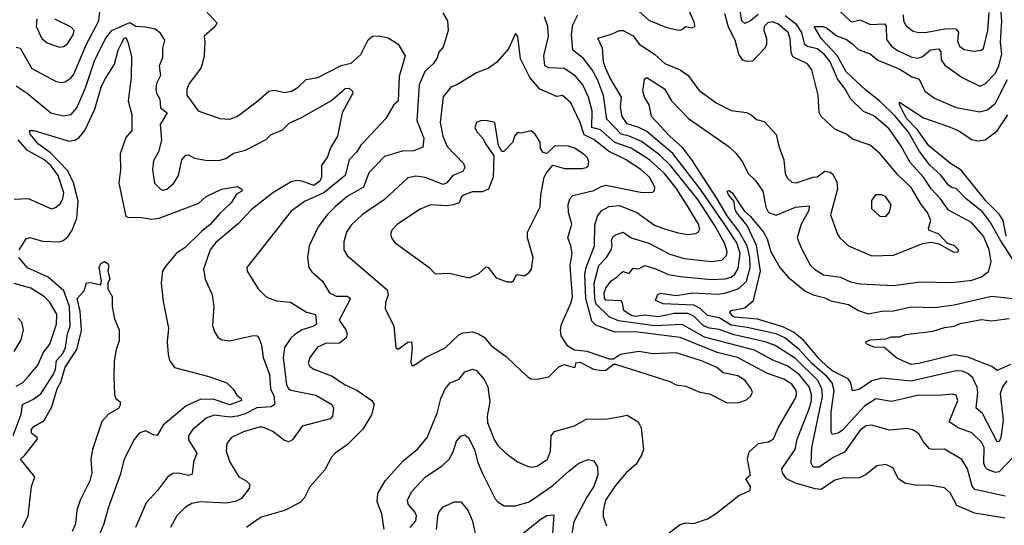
# Model space of a CAD drawing. Extents: x 1552294 to 1694791, y 811929 to 917222.
# Tile 298 of 643: x 1599113 to 1604141, y 893537 to 896120. Entities that reach past the tile are written whole.
import ezdxf

# ---------------------------------------------------------------- set-up
doc = ezdxf.new("R2010")
doc.units = 0

msp = doc.modelspace()

# ---------------------------------------------------------------- linework, layer by layer
at = {"layer": '0CON10XD'}
for points in [[(1603275, 896188), (1603355, 896112.3), (1603365, 896109.6), (1603405, 896120.3), (1603455.2, 896095.2), (1603529.2, 896099.2), (1603537.7, 896087.7), (1603538.8, 896018.8), (1603563.8, 895985), (1603595, 895963.1), (1603665, 895931.1), (1603695, 895924.3), (1603721.1, 895931.1), (1603763.1, 895966.9), (1603805, 895971.3), (1603816.5, 895956.5), (1603818.2, 895915), (1603837.3, 895887.3), (1603925, 895825.4), (1604015, 895781.5), (1604045.2, 895794.8), (1604095, 895847.7), (1604113, 895885), (1604128, 895945), (1604121.4, 896005), (1604127.6, 896115), (1604118, 896235)], [(1599095, 895980), (1599115, 895975.6), (1599175, 895870.9), (1599295, 895805.5), (1599325, 895799.1), (1599345, 895802.7), (1599375, 895823.8), (1599388.2, 895841.8), (1599454.2, 895995.8), (1599517.3, 896115), (1599528.3, 896221.7)], [(1600062.7, 896165), (1600120, 896105), (1600110, 896085), (1600055, 896036), (1600057.2, 896007.2)], [(1601274, 896155), (1601296.7, 896115), (1601300.8, 896065), (1601275, 895980), (1601253.1, 895955), (1601244.4, 895925), (1601224.3, 895895.7), (1601182.1, 895855), (1601152.3, 895787.7), (1601140.5, 895605), (1601176.4, 895515), (1601171.7, 895468.3), (1601125, 895450.5), (1601065, 895448.9), (1600975, 895420.9), (1600895, 895337.8), (1600868.8, 895265), (1600785, 895216.9), (1600723.6, 895165), (1600684.4, 895125.6), (1600637.2, 895062.8)], [(1602379.6, 893460.4), (1602485, 893540.6), (1602515, 893550), (1602555, 893546), (1602625, 893570.6), (1602671.4, 893598.6), (1602785, 893689.1), (1602843.3, 893715), (1602843.8, 893735), (1602820, 893775), (1602844, 893795), (1602839.6, 893819.6), (1602829.5, 893875), (1602838, 893912), (1602885, 893954.4), (1602936.3, 893963.7), (1602961.7, 893978.3), (1602985.4, 894035), (1603074, 894186), (1603080.2, 894205), (1603078.4, 894225), (1603055, 894257.4), (1603015, 894283.9), (1602932.2, 894312.2), (1602778, 894395), (1602675, 894419.2), (1602485, 894496.3), (1602255, 894525.1), (1602153.5, 894523.5), (1602055, 894560), (1602035, 894580.6), (1602003.2, 894695), (1601999.4, 894820.6), (1602006, 894855), (1602047.7, 894965), (1602049, 895071), (1602064, 895116), (1602085.2, 895144.8), (1602123.3, 895166.7), (1602175, 895171.2), (1602263.6, 895135), (1602355, 895071.3), (1602405, 895051.3), (1602475, 895030.7), (1602525, 895023.2), (1602565, 895028.2), (1602576.9, 895035), (1602585, 895050), (1602579.2, 895075), (1602525, 895166.7), (1602465, 895258.9), (1602405, 895333.9), (1602328.6, 895405), (1602235, 895463.3), (1602152.6, 895492.6), (1602078.5, 895558.5), (1602035, 895570.2), (1602035.2, 895655), (1602016.9, 895725), (1601988.4, 895788.4), (1601951.4, 895831.4), (1601895, 895871.4), (1601815, 895874.8), (1601794.2, 895885), (1601789.7, 895935), (1601813.3, 896035), (1601809.6, 896085), (1601792.3, 896135)], [(1604145, 893572.9), (1603989.3, 893599.3), (1603897.7, 893637.7), (1603863.4, 893703.4), (1603835, 893728.5), (1603765, 893740.5), (1603685, 893741.5), (1603632.6, 893752.6), (1603600, 893775), (1603570.9, 893830.9), (1603535, 893848.1), (1603489.7, 893840.3), (1603435, 893795.7), (1603400.7, 893779.3), (1603315, 893778.5), (1603275, 893767.1), (1603205, 893720.7), (1603175, 893722.9), (1603075, 893751.7), (1603029.2, 893775), (1603008.5, 893805), (1603005.4, 893825), (1603071.9, 893925), (1603082.7, 893977.3), (1603145, 894131.8), (1603156.4, 894175), (1603156.4, 894205), (1603143.9, 894245), (1603095, 894305.8), (1603035, 894349.8), (1602955, 894381.6), (1602865, 894431.1), (1602609, 894499), (1602495, 894562.4), (1602355, 894556.2), (1602171.3, 894581.3), (1602122.3, 894602.3), (1602056.3, 894666.3), (1602048.9, 894695), (1602046.6, 894775), (1602070.5, 894865), (1602109.7, 894905), (1602132.9, 894945), (1602138.8, 894965), (1602135.2, 894995), (1602145, 895014.6), (1602155, 895021.2), (1602195, 895034.6), (1602235, 895005.3), (1602325, 894978.1), (1602431.8, 894921.8), (1602505, 894900.8), (1602645, 894884.2), (1602698.8, 894891.2), (1602722, 894915), (1602724.7, 894935), (1602713.1, 894975), (1602663.9, 895065), (1602575, 895200.9), (1602436.1, 895375), (1602380.5, 895430.5), (1602288.2, 895498.2), (1602225.5, 895525.5), (1602183.3, 895535), (1602111.5, 895611.5), (1602093.9, 895733.9), (1602062.5, 895815), (1602036, 895865), (1601992.6, 895922.6), (1601936.8, 895965), (1601930.3, 896045), (1601937.3, 896095), (1601963.3, 896145)], [(1604144.6, 893685.4), (1603990.1, 893720.1), (1603976.2, 893736.2), (1603952.4, 893825), (1603923.1, 893873.1), (1603835, 893925.5), (1603775, 893923.6), (1603758.5, 893928.5), (1603726.5, 893965), (1603703.5, 894003.5), (1603674, 894025), (1603645, 894032.3), (1603553.1, 894023.1), (1603465, 894048.2), (1603435, 894045.9), (1603405, 894023.9), (1603325, 893910.6), (1603266.3, 893883.7), (1603195, 893833.4), (1603165, 893834.6), (1603154.2, 893854.2), (1603158.4, 893935), (1603213, 894195), (1603209.5, 894235), (1603189.4, 894275), (1603075, 894388.7), (1602971.1, 894455), (1602920, 894475), (1602760.4, 894510.4), (1602685, 894536.7), (1602634.7, 894544.7), (1602605, 894557), (1602555, 894604.8), (1602525, 894618.5), (1602455, 894618.7), (1602375, 894602.1), (1602305, 894610.9), (1602255.3, 894604.7), (1602235, 894608.5), (1602197.1, 894635), (1602191.6, 894671.6), (1602183.5, 894683.5), (1602105, 894687), (1602098.2, 894698.2), (1602097.4, 894725), (1602105, 894748.8), (1602133.5, 894786.5), (1602164.1, 894805.9), (1602185, 894829.4), (1602195, 894833.1), (1602225, 894823.1), (1602245, 894850), (1602275, 894848.2), (1602305, 894863.8), (1602365, 894846.4), (1602425, 894818.6), (1602487.7, 894807.7), (1602645, 894793.6), (1602714.4, 894795.6), (1602745, 894804.3), (1602765, 894820.6), (1602780.8, 894849.2), (1602791.8, 894925), (1602775, 894980.2), (1602725, 895054.4), (1602591, 895251), (1602447.5, 895437.5), (1602315, 895549.3), (1602275, 895569.8), (1602215, 895589), (1602189.8, 895625), (1602180.8, 895675), (1602186.3, 895725), (1602125.6, 895825), (1602103.7, 895875), (1602094.7, 895905), (1602088.2, 895975), (1602065, 896025.8), (1602135, 896046.9), (1602175, 896065.8), (1602195, 896064.4), (1602245, 896037.3), (1602276.2, 895996.2), (1602353.5, 895945), (1602407, 895897), (1602485, 895863.9), (1602526, 895835), (1602580.9, 895760.9), (1602668.8, 895695), (1602745, 895657.1), (1602825, 895646.7), (1602848, 895635), (1602875, 895610), (1602915, 895600), (1602975, 895533.3), (1602989.2, 895475), (1603015.5, 895405), (1603021.1, 895335), (1603032.4, 895312.4), (1603055, 895290.8), (1603077.3, 895287.3), (1603165, 895316.5), (1603185, 895316.9), (1603225, 895347.1), (1603251.9, 895341.9), (1603263.2, 895333.2), (1603285, 895291.2), (1603289.2, 895255), (1603253.7, 895123.7), (1603288.9, 895025), (1603301.4, 895005), (1603344.6, 894964.6), (1603465, 894914.6), (1603575, 894917.8), (1603725, 894976.9), (1603765, 894984.4), (1603805.9, 894975.9), (1603883, 894933), (1603905.7, 894934.3), (1603906.7, 894945), (1603886.7, 894965), (1603849.2, 894979.2), (1603805.8, 895025), (1603755.7, 895045), (1603753.2, 895055), (1603765.3, 895095), (1603748.8, 895135), (1603716.4, 895176.4), (1603665, 895262.3), (1603597.3, 895327.3), (1603505, 895436.5), (1603455, 895479.5), (1603365, 895510), (1603334.7, 895534.7), (1603275, 895561.1), (1603206, 895625), (1603195.6, 895645.6), (1603189.6, 895735), (1603157.8, 895865), (1603135.3, 895895.3), (1603061, 895931), (1603052, 895952), (1603047.8, 896022.2), (1603037.5, 896055), (1602985, 896099.3), (1602955, 896110), (1602932.7, 896105), (1602914.8, 896085), (1602913.2, 896065), (1602926.5, 896023.5), (1602925.6, 895995), (1602917.1, 895975), (1602855, 895908.9), (1602825, 895907.2), (1602805, 895914), (1602785.5, 895945), (1602765.9, 896015), (1602732.7, 896082.7), (1602712.8, 896152.8)], [(1602275, 896164.5), (1602325, 896117.8), (1602412.6, 896082.6), (1602475, 896067.5), (1602490.8, 896069.2), (1602515, 896086), (1602545, 896078), (1602560, 896085), (1602558, 896105), (1602531.5, 896165)], [(1604185.4, 893885), (1604115, 893810.8), (1604095, 893806.2), (1604055, 893822.7), (1604043.6, 893833.6), (1604036.5, 893855), (1604037.2, 893935), (1604025, 893962.3), (1603975, 894009.3), (1603905, 894034.6), (1603859.6, 894065), (1603903.6, 894175), (1603895, 894202.5), (1603877.7, 894207.7), (1603805, 894200.3), (1603705, 894201.4), (1603565, 894169.1), (1603485, 894183.4), (1603426.2, 894145), (1603315, 894023.1), (1603292.4, 894007.6), (1603261.2, 894001.2), (1603255.9, 894015.9), (1603256, 894115), (1603271.9, 894225), (1603261.2, 894265), (1603235.8, 894295), (1603156, 894365), (1603095, 894434.2), (1603020, 894495), (1602975.3, 894515.3), (1602828, 894548), (1602745, 894560), (1602685, 894597.9), (1602625, 894608.4), (1602588, 894645), (1602555, 894661.3), (1602398.9, 894668.9), (1602360, 894685), (1602368.9, 894715), (1602385, 894723.6), (1602465, 894711), (1602550, 894725), (1602675, 894717.7), (1602713.1, 894723.1), (1602785, 894747.5), (1602824, 894785), (1602843.1, 894855), (1602840.8, 894905), (1602827.5, 894965), (1602785, 895040.7), (1602725, 895117.6), (1602674.4, 895204.4), (1602545.5, 895405), (1602499.8, 895465), (1602432.2, 895525), (1602339.4, 895625), (1602327.5, 895685), (1602303.8, 895725), (1602294.3, 895755), (1602303.9, 895816.1), (1602315, 895825.4), (1602405, 895767.5), (1602441.6, 895705), (1602527.5, 895615), (1602735, 895470.8), (1602769.1, 895439.1), (1602803.6, 895395), (1602832.7, 895335), (1602869.4, 895299.4), (1602907.3, 895245), (1602922.5, 895162.5), (1602937.3, 895135), (1602975, 895122.1), (1603075, 895162), (1603145, 895168.8), (1603143.2, 895145), (1603103.6, 895075), (1603083.6, 895005), (1603102.5, 894955), (1603150.9, 894865), (1603170.6, 894845), (1603216.7, 894816.8), (1603305, 894804.6), (1603355, 894780.7), (1603405, 894770.4), (1603575, 894762.7), (1603711.1, 894781.1), (1603875, 894777.2), (1603975, 894789.7), (1604024.2, 894805.8), (1604061.5, 894835), (1604073.4, 894885), (1604063.3, 894945), (1604035, 895013.8), (1603973.8, 895085), (1603855, 895146.8), (1603815.2, 895205), (1603766.5, 895256.6), (1603727.6, 895315), (1603660.4, 895390.4), (1603614.2, 895475), (1603553.3, 895563.3), (1603475, 895628.4), (1603421.3, 895651.3), (1603356.2, 895715), (1603328.7, 895765), (1603288.4, 895818.4), (1603250.6, 895905), (1603221, 895945), (1603185, 895970.9), (1603135, 895983.2), (1603121.8, 895991.8), (1603107.5, 896055), (1603080.8, 896095), (1603020.8, 896140.8)], [(1602882.9, 896147.1), (1602845, 896114.6), (1602815, 896101.4), (1602800.5, 896115), (1602789.4, 896175)], [(1603624.4, 896145), (1603625.8, 896115), (1603639, 896089), (1603675, 896062.1), (1603705, 896055.4), (1603745, 896056.4), (1603845, 896075.6), (1603893.8, 896073.8), (1603906.3, 896056.3), (1603901.5, 896011.5), (1603912.4, 895985), (1603935, 895967.7), (1603985, 895958.8), (1604022.5, 895965), (1604035, 895974), (1604057, 896065), (1604062.8, 896157.2)], [(1599095, 895783.1), (1599151.5, 895745), (1599271.1, 895645), (1599335, 895629.7), (1599375, 895636.1), (1599405, 895670.5), (1599448, 895772), (1599495, 895910), (1599550.9, 896025), (1599582.3, 896065), (1599675, 896106.8), (1599705, 896087), (1599755, 896084.6), (1599805, 896073.8), (1599827.3, 896057.3), (1599851.2, 896015), (1599841.8, 895975), (1599842.2, 895945), (1599841.1, 895925), (1599824.6, 895884.6), (1599831.1, 895835), (1599810.9, 895795), (1599807.5, 895765), (1599810.5, 895745), (1599827.6, 895715), (1599830.9, 895670.9), (1599865.8, 895645), (1599829.5, 895585), (1599836.7, 895505), (1599821.9, 895445), (1599795, 895400), (1599790, 895355), (1599801.4, 895285), (1599832.8, 895252.8), (1599845, 895249.5), (1599863.8, 895255), (1599900.5, 895285), (1599923.6, 895325), (1599940.6, 895405), (1599961.1, 895428.9), (1599975, 895430.6), (1600005, 895412.7), (1600070.8, 895400.8), (1600135, 895403.2), (1600165, 895410.8), (1600205, 895438), (1600265, 895453.3), (1600371, 895509), (1600396.1, 895533.9), (1600453.3, 895556.7), (1600488.3, 895591.7), (1600555, 895622.7), (1600705, 895707.8), (1600775, 895769.1), (1600795, 895770), (1600812.6, 895755), (1600814.1, 895745), (1600760, 895645), (1600735.6, 895525), (1600700, 895465), (1600685, 895420), (1600654.6, 895375), (1600654.3, 895315), (1600645.6, 895295), (1600615, 895273.1), (1600554.8, 895295.2), (1600525, 895298.1), (1600498.5, 895291.5), (1600405, 895236.6), (1600295, 895148.9), (1600230.6, 895079.4), (1600115, 894981.2), (1600085.4, 894945), (1600050.5, 894845), (1600060.4, 894795), (1600095.5, 894715), (1600104.5, 894655), (1600097.1, 894557.1), (1600107.5, 894525), (1600126.8, 894496.8), (1600145, 894484.4), (1600185, 894479.5), (1600305, 894506.9), (1600324.5, 894504.5), (1600334.3, 894495), (1600348.1, 894458.1), (1600355.3, 894395), (1600387.7, 894307.7), (1600393.5, 894235), (1600412.1, 894195), (1600413.6, 894155), (1600396.9, 894143.1), (1600323.2, 894136.8), (1600263.8, 894106.2), (1600225, 894093.9), (1600185, 894090.2), (1600105, 894099.7), (1600065, 894084.5), (1599995.6, 894025), (1599974.4, 893995), (1599974, 893974), (1600016.4, 893905), (1600000.3, 893859.7), (1599992.5, 893797.5), (1599975, 893791.5), (1599925, 893803.1), (1599895, 893802.2), (1599867.1, 893782.9), (1599815.5, 893715), (1599757.7, 893652.3), (1599703.2, 893525)], [(1599200, 896125), (1599197.5, 896085), (1599225, 896024.3), (1599252.6, 896002.6), (1599315, 895979.5), (1599336.9, 895983.1), (1599354.6, 895995.4), (1599385, 896043.5), (1599391.2, 896065), (1599375, 896082.1), (1599292.4, 896122.4)], [(1604280.8, 894745), (1604119.1, 894995), (1604070.2, 895085), (1604029.1, 895139.1), (1603945.7, 895205.7), (1603895, 895258.2), (1603875, 895261.5), (1603855, 895274.7), (1603815, 895327.4), (1603761.3, 895375), (1603707.7, 895447.7), (1603651.5, 895545), (1603585.4, 895625), (1603505, 895703.7), (1603431.5, 895761.5), (1603333.6, 895853.6), (1603287.3, 895937.3), (1603205.4, 896025), (1603170, 896085), (1603215, 896085.4), (1603235, 896077.3), (1603285, 896038.2), (1603335, 896019.8), (1603365, 895997.9), (1603395, 895968.7), (1603455, 895946.7), (1603494.2, 895914.2), (1603607.1, 895867.1), (1603668.6, 895828.6), (1603705.9, 895815.9), (1603734.6, 895755), (1603785, 895719.2), (1603895, 895671.2), (1604015, 895649.2), (1604055, 895660.3), (1604096.3, 895693.7), (1604157.7, 895815)], [(1599110.2, 894945), (1599145, 895001.5), (1599165, 895007.7), (1599228.7, 894988.7), (1599315.3, 894984.7), (1599335, 894991.5), (1599358.8, 895011.2), (1599380, 895045), (1599404.5, 895105.5), (1599411.5, 895195), (1599387.3, 895287.3), (1599357.7, 895347.7), (1599270, 895439.9), (1599208.8, 895485), (1599166, 895535), (1599162.5, 895555), (1599185, 895554), (1599365, 895500), (1599394.7, 895505.3), (1599415, 895517.1), (1599445.3, 895555), (1599496.5, 895663.5), (1599529.4, 895775), (1599545, 895810.6), (1599596.7, 895893.3), (1599614.8, 895965), (1599635, 896005.7), (1599645, 896024.3), (1599655, 896029.2), (1599664.3, 896005.7), (1599682.7, 895932.7), (1599682.1, 895825), (1599665.8, 895705), (1599684.4, 895635), (1599684.5, 895555), (1599655, 895518.1), (1599625.9, 895435), (1599626.5, 895353.5), (1599619.2, 895285), (1599655, 895116.2), (1599665, 895110.6), (1599735, 895109.6), (1599785, 895101.8), (1599825, 895105.8), (1600026.7, 895183.3), (1600065, 895217.1), (1600143.3, 895255), (1600225, 895268.8), (1600247.5, 895255), (1600246.2, 895245), (1600220.5, 895229.5), (1600192.1, 895185), (1600135, 895130.6), (1600085.9, 895074.1), (1600041, 895039), (1599955.5, 894955), (1599912.6, 894927.4), (1599855, 894858.1), (1599842.5, 894835), (1599834.4, 894775), (1599845, 894680), (1599872.7, 894545), (1599866.2, 894475), (1599870.5, 894410.5), (1599878.3, 894378.3), (1599903.4, 894343.4), (1600077.8, 894297.8), (1600170, 894265), (1600203, 894233), (1600221.2, 894201.2), (1600244.3, 894185), (1600244.5, 894175), (1600185, 894152.8), (1600100.8, 894180.8), (1600035, 894179.4), (1599962.1, 894147.9), (1599900.4, 894095), (1599845, 894049.1), (1599815, 893995.8), (1599795, 893998.9), (1599755, 894019.4), (1599723.1, 894006.9), (1599697.8, 893975), (1599645.4, 893874.6), (1599625.4, 893795), (1599564.6, 893625), (1599542.9, 893545), (1599516.9, 893483.1)], [(1600057.2, 896007.2), (1600054.3, 895935), (1600045, 895892.5), (1600037.2, 895872.8), (1599977.8, 895795), (1599966.5, 895765), (1599966.7, 895735), (1600024, 895655), (1600135, 895615.6), (1600185, 895611.9), (1600225, 895628.1), (1600328.8, 895705), (1600384.5, 895755.5), (1600415, 895760.6), (1600465, 895748.1), (1600500, 895755), (1600535, 895775.6), (1600575.4, 895814.6), (1600635, 895825.4), (1600755, 895886.4), (1600805, 895897.9), (1600855, 895942.7), (1600892.5, 896017.5), (1600915, 896036.5), (1600945, 896038.1), (1600995, 896027.8), (1601045.3, 895995.3), (1601080.7, 895935), (1601050.2, 895829.8), (1601045.2, 895704.8), (1601023.8, 895686.2), (1600982.9, 895615), (1600855, 895480), (1600834.8, 895445.2), (1600795.7, 895404.3), (1600773.9, 895325), (1600665, 895235.7), (1600567.7, 895192.3), (1600498.3, 895141.7), (1600272.5, 894855), (1600274, 894835), (1600330, 894745), (1600372.1, 894702.1), (1600423.5, 894683.5), (1600495, 894677.5), (1600576.7, 894626.7), (1600623.8, 894613.8), (1600628, 894565), (1600615, 894555.3), (1600555, 894536.3), (1600517.3, 894512.7), (1600495, 894492.2), (1600464.7, 894445), (1600457.8, 894395), (1600475.7, 894255), (1600485, 894236.2), (1600497.7, 894227.7), (1600625, 894201.6), (1600705.7, 894155), (1600714.4, 894135), (1600710, 894095), (1600698.2, 894081.8), (1600555, 894042.7), (1600505, 893973.6), (1600486.5, 893963.5), (1600465, 893971.1), (1600405, 894017.1), (1600355, 894038.9), (1600335, 894038.5), (1600255, 894013.8), (1600194.2, 893985.8), (1600169.5, 893955), (1600167.1, 893915), (1600183.7, 893863.7), (1600232, 893785), (1600268.8, 893765), (1600288, 893745), (1600284.3, 893725), (1600245, 893674.5), (1600215, 893658.7), (1600165, 893650.6), (1600035, 893656.2), (1599991.7, 893648.3), (1599959.8, 893630.2), (1599915.8, 893585), (1599883.3, 893525)], [(1602725, 894163.3), (1602785, 894164.4), (1602825, 894178.6), (1602845, 894196), (1602854.3, 894215), (1602848.1, 894235), (1602816.5, 894276.5), (1602779.9, 894299.9), (1602705.3, 894315.3), (1602672.6, 894342.6), (1602595, 894377.1), (1602465, 894417.5), (1602345, 894412.5), (1602275, 894424.5), (1602180.3, 894409.7), (1602145, 894386.7), (1602125, 894386.7), (1602010, 894425), (1601945, 894431.2), (1601911.7, 894451.7), (1601878, 894505), (1601873.8, 894535), (1601880, 894565), (1601929.6, 894675), (1601935.2, 894704.8), (1601924.1, 894865), (1601934.7, 894925), (1601927.7, 894965), (1601912.2, 895005), (1601921.2, 895041.2), (1601932.2, 895075), (1601915.7, 895135), (1601913.2, 895176.8), (1601921.5, 895205), (1601937.3, 895222.7), (1602045, 895247.4), (1602081.2, 895268.8), (1602105, 895274.7), (1602292.2, 895237.8), (1602345, 895238.8), (1602355, 895247.5), (1602355.6, 895265), (1602328.2, 895315), (1602284.6, 895355), (1602205.7, 895405.7), (1602118.8, 895448.8), (1602045, 895507.6), (1601995, 895532.3), (1601975, 895594.5), (1601927.7, 895695), (1601885, 895732.9), (1601855, 895728.1), (1601769.2, 895765), (1601717.8, 895825), (1601670.7, 895920.7), (1601655.6, 896035), (1601645, 896050), (1601608.8, 895971.2), (1601548.3, 895901.7), (1601506.5, 895873.5), (1601445, 895849.5), (1601345, 895788), (1601315, 895776.2), (1601275, 895726), (1601259.6, 895595), (1601272.8, 895525), (1601295, 895472.5), (1601378.5, 895385), (1601385.5, 895365), (1601375.8, 895345), (1601325, 895324.7), (1601293.3, 895286.7), (1601275, 895278.2), (1601183.6, 895313.6), (1601135, 895321.2), (1601095, 895312.9), (1600975, 895202.1), (1600863.5, 895125), (1600805, 895070), (1600781.2, 895035), (1600767.3, 894985), (1600767.5, 894945), (1600785.7, 894915), (1600989.8, 894739.8), (1600994.5, 894715), (1600981.4, 894675), (1600979.2, 894645), (1601022.9, 894555), (1601033.8, 894445), (1601045, 894436.7), (1601095, 894472.5), (1601113.6, 894473.6), (1601117.3, 894445), (1601110.5, 894370.5), (1601115, 894353.3), (1601125, 894353.8), (1601185, 894393.8), (1601285, 894444.3), (1601355, 894510.5), (1601375, 894519.6), (1601425, 894525.4), (1601455.9, 894515.9), (1601485, 894497.5), (1601520.9, 894455), (1601598.3, 894398.3), (1601674.6, 894324.6), (1601706.7, 894295), (1601725, 894286), (1601755, 894283.8), (1601815, 894296.2), (1601865, 894346.7), (1601890.7, 894359.3), (1601945, 894342.5), (1601951.7, 894348.3), (1601953.3, 894366.7), (1601975, 894370), (1602042.5, 894335), (1602085, 894327.5), (1602105, 894328.8), (1602145, 894360), (1602155, 894360), (1602432.3, 894272.3), (1602464.3, 894254.3), (1602515, 894247.5), (1602585, 894217.1), (1602635, 894208.6), (1602725, 894163.3)], [(1604150.1, 895015), (1604134.4, 895094.4), (1604116.2, 895125), (1604047.2, 895195), (1603921.2, 895351.2), (1603866.5, 895385), (1603755, 895475.2), (1603697.3, 895557.3), (1603641.6, 895615), (1603605, 895687.5), (1603605, 895698.8), (1603728.8, 895618.8), (1603855.8, 895574.2), (1603905, 895554.6), (1603975, 895508.8), (1604005, 895502.1), (1604043.2, 895506.8), (1604105, 895552.7), (1604159.2, 895635)], [(1601625, 894780.8), (1601635, 894786.7), (1601647.5, 894815), (1601655, 894818.8), (1601688.7, 894811.3), (1601713.4, 894826.6), (1601726.9, 894845), (1601734, 894905), (1601706.2, 895005), (1601706, 895035), (1601770.6, 895165), (1601773.3, 895225), (1601790.5, 895315), (1601802.2, 895337.8), (1601835, 895376.7), (1601895, 895360.8), (1601985, 895360), (1602005, 895364.4), (1602015, 895374), (1602018.6, 895395), (1602012.2, 895415), (1601995, 895432.2), (1601945, 895463.3), (1601915, 895474.4), (1601845, 895476.2), (1601805, 895436.7), (1601785, 895441.2), (1601771.9, 895461.9), (1601770, 895495), (1601745, 895535.6), (1601725, 895551.8), (1601675, 895540.8), (1601655, 895543.8), (1601639.2, 895525), (1601630.8, 895495), (1601585, 895446.2), (1601575, 895446.7), (1601558.1, 895478.1), (1601539.2, 895595), (1601495, 895605.9), (1601465, 895604.4), (1601446, 895595), (1601437.3, 895567.3), (1601448, 895545), (1601477.5, 895515), (1601488.8, 895488.8), (1601534, 895424), (1601530, 895315), (1601506, 895254), (1601475, 895241.6), (1601425, 895240.9), (1601382.5, 895225), (1601368.8, 895215), (1601356.7, 895185), (1601326.4, 895173.6), (1601295, 895168.8), (1601210, 895175), (1601156.9, 895153.1), (1601042.5, 895075), (1601012.5, 895045), (1601006, 895025), (1601013, 895003), (1601030.7, 894980.7), (1601203.4, 894853.4), (1601235, 894822.5), (1601305.6, 894825.6), (1601408.5, 894801.5), (1601456.7, 894823.3), (1601495, 894856.9), (1601505, 894854), (1601545, 894800.8), (1601601.2, 894781.2), (1601625, 894780.8)], [(1599085, 895202.9), (1599155, 895207.1), (1599275, 895154.5), (1599295, 895160), (1599320, 895180), (1599333.1, 895205), (1599338.6, 895235), (1599309.8, 895325), (1599271.5, 895375), (1599235, 895406.7), (1599152, 895452), (1599105, 895506)], [(1604154, 894275), (1604132, 894245), (1604119.8, 894210.2), (1604135.6, 894075), (1604123.6, 893986.4), (1604115, 893965.5), (1604105, 893962.7), (1604028.6, 894108.6), (1603996.4, 894135), (1604006.2, 894215), (1604002.3, 894242.3), (1603980.1, 894290.1), (1603955, 894313.2), (1603925, 894324.8), (1603895, 894326.3), (1603665, 894274), (1603515, 894288.6), (1603465, 894275.7), (1603399, 894231), (1603365, 894224.5), (1603357.5, 894265), (1603343.9, 894285), (1603265.8, 894325), (1603240, 894345), (1603195, 894387), (1603115, 894483.6), (1603063.8, 894523.8), (1603010.3, 894550.3), (1602881, 894591), (1602765, 894600.2), (1602752.4, 894605), (1602738.8, 894625), (1602745.4, 894634.6), (1602815, 894648.5), (1602860.6, 894685), (1602895.5, 894835), (1602875.8, 894965.8), (1602828.4, 895068.4), (1602773.5, 895135), (1602764.8, 895155), (1602760.7, 895190.7), (1602732.9, 895225), (1602726.2, 895245), (1602735, 895248.5), (1602751.5, 895235), (1602813, 895143), (1602845, 895114.1), (1602910.3, 895035), (1602930.2, 895000.2), (1602947.8, 894935), (1602994.7, 894854.7), (1603035, 894805.7), (1603122.2, 894735), (1603165, 894714.2), (1603225, 894699.3), (1603255, 894684.7), (1603345, 894665.9), (1603396.9, 894635), (1603445, 894617.7), (1603515, 894630.7), (1603575, 894633.4), (1603665, 894652.5), (1603785, 894649.7), (1603885, 894663.8), (1604075, 894708.4), (1604235, 894690)], [(1603535, 895114.3), (1603555, 895136.7), (1603562.5, 895175), (1603535, 895215.8), (1603515, 895225.8), (1603482.5, 895225), (1603463, 895197), (1603462.5, 895155), (1603505.8, 895115.8), (1603535, 895114.3)], [(1600637.2, 895062.8), (1600591.5, 894965), (1600581.5, 894905), (1600589.4, 894855), (1600605, 894832.9), (1600658.1, 894785), (1600694.2, 894725), (1600728.1, 894708.1), (1600785, 894707.7), (1600801.1, 894695), (1600744.5, 894585), (1600778.1, 894535), (1600784.2, 894515), (1600780, 894495), (1600745, 894468.2), (1600675, 894466), (1600633.3, 894446.7), (1600594.4, 894395), (1600585.7, 894365), (1600595, 894349.2), (1600614, 894335), (1600705, 894301.5), (1600775.4, 894255.4), (1600835, 894227.9), (1600910.5, 894175), (1600922.9, 894155), (1600908.4, 894101.6), (1600865, 894027.8), (1600785, 893947.5), (1600724, 893905), (1600704, 893885), (1600670.3, 893819.7), (1600595, 893733.8), (1600565, 893676.2), (1600545, 893652.9), (1600465, 893612.1), (1600345, 893578.2), (1600295.8, 893545), (1600270.8, 893525)], [(1599080, 893995), (1599120.5, 894105), (1599126.3, 894153.7), (1599179.8, 894180.2), (1599220.6, 894209.4), (1599285, 894309.3), (1599295, 894334.4), (1599301.1, 894378.9), (1599333.1, 894415), (1599347.1, 894445), (1599356.5, 894515), (1599370.8, 894555), (1599367.7, 894655), (1599338.1, 894735), (1599257.7, 894805), (1599152.2, 894852.2), (1599108.1, 894905)], [(1599126.7, 893525), (1599156.1, 893585), (1599173, 893735), (1599189.2, 893785), (1599116.8, 893875), (1599137.2, 893892.8), (1599201.2, 893975), (1599201.5, 893985), (1599175, 894005.5), (1599170.3, 894025), (1599185, 894042.2), (1599237, 894073), (1599277, 894143), (1599303.8, 894235), (1599322.5, 894267.5), (1599345, 894344.6), (1599404.5, 894435), (1599428, 894532), (1599421.6, 894631.6), (1599405.3, 894695), (1599441.4, 894735), (1599454.4, 894775.6), (1599475, 894778.1), (1599526, 894765), (1599530.6, 894785), (1599517.8, 894855), (1599526.9, 894875), (1599545, 894884.5), (1599563.1, 894875), (1599568.2, 894865), (1599561.8, 894835), (1599573.2, 894796.8), (1599563.3, 894775), (1599562.3, 894745), (1599585.3, 894705.3), (1599585.5, 894655), (1599597.3, 894592.7), (1599620, 894535), (1599620.3, 894479.7), (1599604.4, 894435), (1599594.2, 894375), (1599592.9, 894295), (1599596.2, 894205), (1599604.2, 894184.2), (1599625, 894167.5), (1599625, 894150), (1599617, 894133), (1599565.4, 894104.6), (1599532.1, 894067.9), (1599483.8, 893925), (1599476.2, 893875), (1599481.1, 893805), (1599470, 893765), (1599420.8, 893665), (1599404.1, 893615), (1599397.8, 893545), (1599380.8, 893505)], [(1599095, 894247.5), (1599126.2, 894265), (1599159.9, 894300.1), (1599204.6, 894355), (1599231.8, 894418.2), (1599267.2, 894462.8), (1599300.5, 894565), (1599301.4, 894615), (1599265, 894679.5), (1599238.5, 894705), (1599169.1, 894749.1), (1599085, 894772)], [(1599085, 894424.4), (1599119.5, 894485), (1599132.5, 894535), (1599124.3, 894575), (1599105.3, 894595.3)], [(1604005.2, 894375.2), (1603956.6, 894396.6), (1603885, 894408.6), (1603705, 894363.4), (1603665, 894358.9), (1603591.7, 894391.7), (1603527.5, 894445), (1603475, 894446.9), (1603437.5, 894465), (1603432, 894475), (1603455.9, 894484.1), (1603535, 894489.7), (1603565, 894500), (1603605, 894499.6), (1603638.5, 894511.5), (1603775, 894529.6), (1603835, 894548.1), (1603885, 894554.7), (1603915, 894568.6), (1604025, 894588), (1604075, 894582.5), (1604165, 894593.8)], [(1604171.9, 894358.1), (1604105, 894328.2), (1604077.7, 894347.7), (1604005.2, 894375.2)], [(1600973.4, 893515), (1600962.1, 893595), (1600937.6, 893657.6), (1600940.7, 893699.3), (1600978.2, 893765), (1601071.9, 893868.1), (1601143.8, 893926.2), (1601192.9, 893985), (1601245, 894110.6), (1601263.8, 894185), (1601285.3, 894235), (1601310.6, 894265), (1601356.3, 894283.7), (1601385, 894321.9), (1601425, 894335.6), (1601445, 894327.1), (1601485, 894281.9), (1601504, 894245), (1601512.9, 894167.1), (1601500, 894095), (1601501.5, 894061.5), (1601535.6, 893975), (1601554.7, 893944.7), (1601595.7, 893905), (1601655, 893861.9), (1601705, 893839.4), (1601725, 893834.4), (1601755, 893838.9), (1601808.2, 893875), (1601823.1, 893915), (1601826.2, 893993.8), (1601844, 894016), (1601945, 894044.5), (1602005, 894078.5), (1602115, 894080.8), (1602171.9, 894091.9), (1602215, 894099.6), (1602271.2, 894065), (1602286.1, 894035), (1602297.6, 893925), (1602288, 893895), (1602260, 893850), (1602209.5, 893805), (1602155, 893741.1), (1602103.8, 893665), (1602092.1, 893612.1), (1602092.6, 893582.6), (1602110, 893535)], [(1601107.1, 893525), (1601135, 893560), (1601139.1, 893585), (1601130.8, 893605), (1601097.1, 893645), (1601092.6, 893667.4), (1601115, 893710), (1601185, 893784.5), (1601269.6, 893840.4), (1601305, 893874.3), (1601326.8, 893913.2), (1601342.9, 893967.1), (1601365, 893992.9), (1601385, 893998.6), (1601405, 893984.3), (1601434.7, 893925), (1601452.9, 893857.1), (1601474.8, 893804.8), (1601541.4, 893671.4), (1601555.3, 893655.3), (1601587.1, 893637.1), (1601645, 893637.1), (1601715, 893656.9), (1601835, 893740.6), (1601917.1, 893812.9), (1601968, 893855), (1602015, 893872.5), (1602045, 893865.6), (1602062.5, 893835), (1602065.2, 893795), (1602045.2, 893735), (1602009.1, 893680.9), (1601942.9, 893555), (1601923.3, 893443.3)], [(1601241.8, 893515), (1601248, 893585), (1601255, 893605.6), (1601275, 893630.6), (1601333.1, 893656.9), (1601365, 893656.2), (1601401.4, 893615), (1601423.3, 893563.3), (1601448.8, 893455)], [(1601666.4, 893483.6), (1601775, 893570.7), (1601805, 893586.2), (1601840, 893590), (1601833.7, 893495)]]:
    msp.add_lwpolyline(points, dxfattribs=at)

doc.saveas('drawing.dxf')
